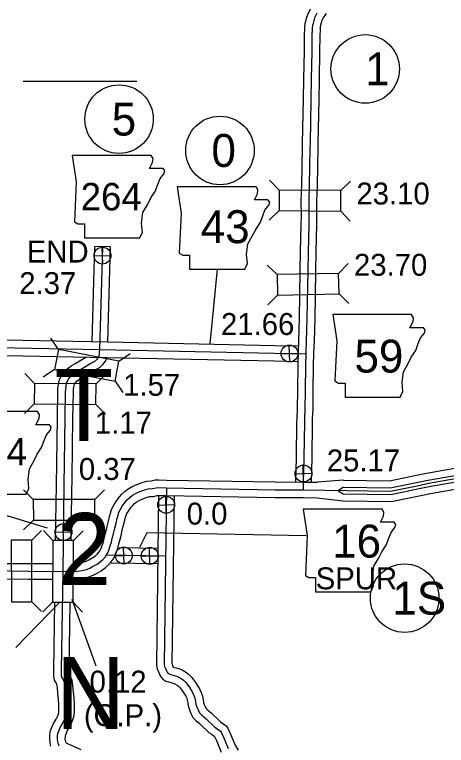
# Model space of a CAD drawing. Extents: x 31699 to 244310, y -8841 to 11474.
# Drawn here: x 128694 to 129249, y -1397 to -459 of the extents above; entities that cross this region are included whole.
import ezdxf

# ---------------------------------------------------------------- set-up
doc = ezdxf.new("R2010")
doc.units = 0
for name, color, linetype in [('B_Logo', 7, 'Continuous'), ('Default', 7, 'Continuous'), ('G-ANNO-TEXT', 7, 'Continuous'), ('Level 21', 7, 'Continuous'), ('Level 55', 7, 'Continuous'), ('R_Border', 7, 'Continuous'), ('R_Border Notes', 7, 'Continuous'), ('R_XS_EARTHWORK_STAGE1', 7, 'Continuous'), ('R_XS_EARTHWORK_STAGE2', 7, 'Continuous'), ('S_AREA_CALC', 7, 'Continuous'), ('S_WALL', 7, 'Continuous'), ('S_WALL_ANNOT', 7, 'Continuous')]:
    doc.layers.add(name, color=color, linetype=linetype)

msp = doc.modelspace()

# ---------------------------------------------------------------- linework, layer by layer
at = {"layer": 'B_Logo'}
for points in [[(129082.28, -457.59), (129079.44, -463.4), (129078.21, -467.19), (129077.4, -470.64), (129076.81, -473.2), (129076.4, -476.12), (129075.94, -488.3), (129075.82, -506.63), (129075.06, -542.19), (129074.6, -568.6), (129073.5, -624.53), (129073.34, -630.45), (129072.5, -678.26), (129071.84, -698.63), (129071.84, -698.63)], [(129071.84, -698.63), (129071.92, -718.13), (129071.75, -728.66), (129071.01, -764.16), (129070.52, -788.42), (129069.53, -849.67), (129068.64, -877.99), (129068.16, -893.76)], [(128757.51, -1063.58), (128758.87, -977.04), (128759.48, -944.28), (128759.52, -940.01), (128760.02, -935.67), (128761.13, -931.4), (128763.1, -927.38), (128766.54, -922.89), (128769.32, -920.74), (128773.1, -917.92), (128776.49, -916.17), (128784.05, -911.66), (128792.01, -907.01), (128797.79, -903.77), (128799.97, -901.83), (128802.02, -899.21), (128802.68, -897.61), (128802.99, -895.07), (128803.05, -893.34), (128803.43, -889.13), (128805.78, -801.72), (128807.05, -757.35)], [(128627.56, -885.84), (128803.35, -889.4)], [(128803.53, -889.4), (129028.01, -893.95)], [(129028.01, -893.95), (129068.13, -895)], [(129068.16, -893.76), (129067.71, -909.43), (129067.29, -942.52), (129066.97, -964.76), (129066.46, -978.91), (129066.28, -982.76), (129065.7, -1028.07), (129064.82, -1060.5), (129064.53, -1069.4)], [(129176.94, -1071.15), (129213.1, -1063.73), (129225.67, -1061.08), (129331.61, -1042.6)], [(128661, -1172.87), (128711.82, -1173.91), (128766.21, -1174.08), (128774.8, -1173.76), (128780.32, -1173), (128786.24, -1171.56), (128790.49, -1169.87), (128794.14, -1167.92), (128799.91, -1164.75), (128803.95, -1161.79), (128807.2, -1158.9), (128810.04, -1155.82), (128811.89, -1153.07), (128813.93, -1149.26), (128815.51, -1145.51), (128816.88, -1141.5), (128818.19, -1136.49), (128819.29, -1132.02), (128821.31, -1124.2), (128822.48, -1118.66), (128824.17, -1112.24), (128825.66, -1106.03), (128826.77, -1101.89), (128827.68, -1098.28), (128829.46, -1094.93), (128831.64, -1091.32), (128833.29, -1088.77), (128836.19, -1084.89), (128838.91, -1081.94), (128841.82, -1079.12), (128845.4, -1076.43), (128849.31, -1074.27), (128854.89, -1071.71), (128861.07, -1069.54), (128865.46, -1068.18), (128870.98, -1067.88), (128875.77, -1066.72), (128879.23, -1066.63), (128888.95, -1066.91), (129028.7, -1069.27)], [(128750.95, -1398.46), (128750.07, -1395.86), (128749.31, -1392.66), (128749.03, -1389.33), (128749.07, -1385.32), (128749.45, -1382.19), (128751.09, -1377.97), (128752.47, -1374.56), (128755.96, -1368.47), (128757.94, -1364.79), (128759.32, -1361.32), (128760.36, -1357.24), (128760.87, -1353.1), (128760.89, -1345.23), (128760.31, -1337.36), (128759.47, -1329.76), (128758.82, -1322.02), (128757.99, -1316.82), (128757.05, -1314.56), (128755.36, -1311.37), (128754.69, -1310.1), (128754.21, -1307.97), (128754.2, -1305.64), (128754.17, -1300.77), (128756.09, -1174.27), (128757.51, -1063.58)], [(128888.88, -1066.91), (128886.01, -1293.43), (128886.63, -1296.22), (128887.78, -1298.95), (128888.92, -1301.62), (128889.93, -1303.61), (128890.94, -1304.94), (128892.34, -1305.73), (128894.41, -1306.45), (128900.48, -1308.09), (128903.95, -1309.27), (128907.96, -1311.65), (128911.03, -1313.77), (128914.11, -1316.82), (128918.07, -1322.13), (128922.57, -1329.78), (128924.26, -1333.31), (128925.48, -1336.9), (128926.3, -1340.97), (128926.85, -1344.43), (128927.94, -1348.5), (128929.56, -1352.02), (128931.38, -1355.68), (128933.99, -1358.4), (128937.2, -1360.99), (128939.82, -1363.51), (128950.53, -1373.52), (128952.6, -1375.11), (128956.68, -1377.96), (128958.28, -1379.35), (128959.22, -1380.55), (128962.26, -1387.07), (128968.33, -1401.58)], [(129028.7, -1069.27), (129064.7, -1069.41), (129176.94, -1071.15)], [(128811.96, -1152.97), (128887.77, -1154.3)]]:
    msp.add_lwpolyline(points, dxfattribs=at)
at = {"layer": 'Default'}
msp.add_line((128851.07, -545.45), (128704.77, -545.45), dxfattribs=at)
at = {"layer": 'G-ANNO-TEXT'}
for p, q in [((128954.03, -786.36), (128944.79, -881.89)), ((128863.64, -1124.68), (128854.35, -1143.25)), ((129068.54, -1128.66), (128863.64, -1124.68))]:
    msp.add_line(p, q, dxfattribs=at)
for points in [[(128767.97, -640.08), (128773.05, -673.92), (128770.79, -725.24), (128775.3, -728.06), (128783.76, -728.06), (128783.76, -746.1), (128854.82, -746.1), (128858.2, -738.77), (128857.07, -726.93), (128858.76, -713.39), (128864.97, -702.68), (128868.91, -694.79), (128874.55, -686.33), (128877.94, -677.3), (128880.76, -669.97), (128885.83, -663.77), (128886.96, -659.82), (128884.7, -657), (128867.22, -657), (128871.17, -649.11), (128871.73, -644.03), (128869.39, -640.13)], [(128902.71, -680.34), (128907.79, -714.18), (128905.53, -765.49), (128910.04, -768.31), (128918.5, -768.31), (128918.5, -786.36), (128989.56, -786.36), (128992.94, -779.03), (128991.81, -767.18), (128993.5, -753.65), (128999.71, -742.94), (129003.65, -735.04), (129009.29, -726.58), (129012.68, -717.56), (129015.5, -710.23), (129020.57, -704.02), (129021.7, -700.08), (129019.44, -697.26), (129001.96, -697.26), (129005.91, -689.36), (129006.47, -684.29), (129004.14, -680.39)], [(129102.67, -844.51), (129107.75, -878.35), (129105.49, -929.67), (129110, -932.49), (129118.46, -932.49), (129118.46, -950.53), (129189.52, -950.53), (129192.9, -943.2), (129191.77, -931.36), (129193.47, -917.82), (129199.67, -907.11), (129203.62, -899.21), (129209.26, -890.76), (129212.64, -881.73), (129215.46, -874.4), (129220.53, -868.2), (129221.66, -864.25), (129219.41, -861.43), (129201.92, -861.43), (129205.87, -853.54), (129206.44, -848.46), (129204.1, -844.56)], [(128622.05, -969.02), (128627.12, -1002.86), (128624.87, -1054.18), (128629.38, -1056.99), (128637.84, -1056.99), (128637.84, -1075.04), (128708.89, -1075.04), (128712.28, -1067.71), (128711.15, -1055.87), (128712.84, -1042.33), (128719.04, -1031.62), (128722.99, -1023.72), (128728.63, -1015.26), (128732.01, -1006.24), (128734.83, -998.91), (128739.91, -992.71), (128741.04, -988.76), (128738.78, -985.94), (128721.3, -985.94), (128725.25, -978.04), (128725.81, -972.97), (128723.47, -969.07)], [(129064.77, -1094.18), (129069.84, -1128.02), (129067.59, -1179.33), (129072.1, -1182.15), (129080.56, -1182.15), (129080.56, -1200.2), (129151.61, -1200.2), (129155, -1192.87), (129153.87, -1181.03), (129155.56, -1167.49), (129161.77, -1156.78), (129165.71, -1148.88), (129171.35, -1140.42), (129174.74, -1131.4), (129177.56, -1124.07), (129182.63, -1117.87), (129183.76, -1113.92), (129181.5, -1111.1), (129164.02, -1111.1), (129167.97, -1103.2), (129168.53, -1098.13), (129166.19, -1094.23)]]:
    msp.add_lwpolyline(points, close=True, dxfattribs=at)
at = {"layer": 'Level 21'}
for p, q in [((128807.09, -779.63), (128806.59, -757.94)), ((128795.99, -769.04), (128817.69, -768.54)), ((129047.36, -905.28), (129046.86, -883.58)), ((129036.26, -894.68), (129057.96, -894.18)), ((129065.31, -1059.31), (129064.8, -1037.61)), ((129054.21, -1048.71), (129075.9, -1048.21)), ((128888.82, -1099.51), (128888.32, -1077.81)), ((128877.72, -1088.91), (128899.42, -1088.41)), ((128756.91, -1134.45), (128756.41, -1112.75)), ((128745.81, -1123.85), (128767.51, -1123.35)), ((128834.51, -1164.59), (128834.01, -1142.89)), ((128867.78, -1165.07), (128867.28, -1143.38)), ((128823.41, -1153.99), (128845.11, -1153.49)), ((128856.68, -1154.48), (128878.38, -1153.97))]:
    msp.add_line(p, q, dxfattribs=at)
for centre in [(128806.84, -768.79), (129047.11, -894.43), (129065.06, -1048.46), (128888.57, -1088.66), (128756.66, -1123.6), (128834.26, -1153.74), (128867.53, -1154.23)]:
    msp.add_circle(centre, 10.85, dxfattribs=at)
at = {"layer": 'Level 55'}
for points in [[(128813.48, -879.6), (129028.21, -883.95)], [(129028.27, -883.95), (129058.43, -884.74)], [(128812.33, -899.58), (129027.81, -903.94)], [(129027.75, -903.94), (129057.84, -904.73)]]:
    msp.add_lwpolyline(points, dxfattribs=at)
at = {"layer": 'R_Border Notes'}
for centre in [(129144.39, -529.11), (128828.12, -593.53), (128957.73, -633.79), (129195.11, -1208.48)]:
    msp.add_circle(centre, 44, dxfattribs=at)
at = {"layer": 'R_XS_EARTHWORK_STAGE1'}
for p, q in [((129033.93, -684.62), (129021.61, -672.06)), ((129113.13, -685.38), (129125.69, -673.05)), ((129033.68, -711.02), (129021.12, -723.35)), ((129112.88, -711.78), (129125.2, -724.34)), ((129031.08, -793.04), (129018.41, -780.83)), ((129110.27, -791.59), (129122.49, -778.92)), ((129031.57, -819.44), (129019.35, -832.11)), ((129110.75, -817.99), (129123.42, -830.2)), ((128750.2, -889.11), (128740.34, -874.54)), ((128827.97, -904.09), (128842.55, -894.23)), ((128745.21, -915.04), (128730.64, -924.9)), ((128719.44, -932.72), (128707.11, -920.16)), ((128798.64, -933.41), (128811.19, -921.07)), ((128822.98, -930.02), (128832.85, -944.59)), ((128719.21, -959.12), (128706.66, -971.45)), ((128798.41, -959.81), (128810.74, -972.36)), ((128797.11, -1081.77), (128809.54, -1069.31)), ((128717.91, -1081.87), (128705.45, -1069.44)), ((128717.94, -1108.27), (128705.51, -1120.73)), ((128797.14, -1108.17), (128809.6, -1120.6)), ((128715.93, -1134.1), (128728.34, -1121.62)), ((128743.2, -1134.35), (128730.85, -1121.81)), ((128769.6, -1134.56), (128782.14, -1122.21)), ((128716.13, -1213.3), (128728.61, -1225.71)), ((128742.59, -1213.55), (128730.04, -1225.9)), ((128768.98, -1213.76), (128781.33, -1226.3))]:
    msp.add_line(p, q, dxfattribs=at)
for points in [[(129113.13, -685.38), (129033.93, -684.62), (129033.68, -711.02), (129112.88, -711.78)], [(129110.27, -791.59), (129031.08, -793.04), (129031.57, -819.44), (129110.75, -817.99)], [(128745.21, -915.04), (128822.98, -930.02), (128827.97, -904.09), (128750.2, -889.11)], [(128719.21, -959.12), (128798.41, -959.81), (128798.64, -933.41), (128719.44, -932.72)], [(128717.94, -1108.27), (128797.14, -1108.17), (128797.11, -1081.77), (128717.91, -1081.87)], [(128689.53, -1134.17), (128689.73, -1213.37), (128716.13, -1213.3), (128715.93, -1134.1)], [(128743.2, -1134.35), (128742.59, -1213.55), (128768.98, -1213.76), (128769.6, -1134.56)]]:
    msp.add_lwpolyline(points, close=True, dxfattribs=at)
at = {"layer": 'R_XS_EARTHWORK_STAGE2'}
for points in [[(129073.59, -452.58), (129070.14, -459.65), (129068.57, -464.5), (129067.66, -468.37), (129066.97, -471.4), (129066.43, -475.24), (129065.94, -488.07), (129065.82, -506.49), (129065.06, -542), (129064.61, -568.42), (129063.51, -624.29), (129063.34, -630.22), (129062.51, -678.01), (129061.84, -698.49)], [(129094.04, -457.77), (129092.48, -460.34), (129090.96, -462.59), (129088.74, -467.15), (129087.85, -469.89), (129087.14, -472.9), (129086.66, -475.01), (129086.38, -477.01), (129085.94, -488.52), (129085.82, -506.76), (129085.06, -542.38), (129084.6, -568.79), (129083.5, -624.77), (129083.33, -630.67), (129082.5, -678.51), (129081.84, -698.77)], [(129061.84, -698.49), (129061.92, -718.07), (129061.76, -728.48), (129061.01, -763.95), (129060.52, -788.24), (129059.54, -849.43), (129058.65, -877.68), (129058.17, -893.47)], [(129081.84, -698.77), (129081.92, -718.19), (129081.75, -728.85), (129081, -764.36), (129080.52, -788.6), (129079.53, -849.91), (129078.64, -878.3), (129078.16, -894.06)], [(128793.68, -879.52), (128795.78, -801.44), (128797.05, -757.06)], [(128817.04, -757.64), (128797.05, -757.06)], [(128813.68, -879.66), (128815.77, -802), (128817.04, -757.64)], [(128637.79, -876.04), (128813.48, -879.6)], [(128617.33, -895.63), (128812.33, -899.58)], [(128747.51, -1063.42), (128748.87, -976.87), (128749.48, -944.14), (128749.52, -939.38), (128750.17, -933.83), (128751.71, -927.9), (128754.57, -922.09), (128759.39, -915.78), (128763.27, -912.78), (128767.77, -909.42), (128771.62, -907.43), (128778.97, -903.04), (128785.44, -899.27)], [(128767.66, -1053.85), (128768.87, -977.21), (128769.47, -944.42), (128769.51, -940.64), (128769.88, -937.52), (128770.56, -934.89), (128771.64, -932.68), (128773.69, -930.01), (128775.37, -928.71), (128778.43, -926.42), (128781.35, -924.91), (128789.13, -920.27), (128796.98, -915.69), (128803.62, -911.96), (128807.29, -908.7), (128810.75, -904.29), (128812.34, -900.38)], [(129058.17, -893.47), (129057.71, -909.22), (129057.29, -942.38), (129056.97, -964.5), (129056.46, -978.5), (129056.28, -982.46), (129055.7, -1027.87), (129054.84, -1059.37)], [(129078.16, -894.06), (129077.71, -909.64), (129077.29, -942.65), (129076.97, -965.01), (129076.45, -979.32), (129076.27, -983.05), (129075.7, -1028.27), (129074.85, -1059.56)], [(128766.6, -1134.78), (128767.38, -1073.82), (128767.66, -1053.85)], [(128746.6, -1134.53), (128747.51, -1063.45)], [(128878.75, -1077.26), (128876, -1294.45), (128877.06, -1299.26), (128878.57, -1302.87), (128879.86, -1305.86), (128881.42, -1308.93), (128884.22, -1312.63), (128888.2, -1314.88), (128891.46, -1316.02), (128897.56, -1317.66), (128899.74, -1318.4), (128902.56, -1320.08), (128904.62, -1321.5), (128906.54, -1323.39), (128909.73, -1327.67), (128913.74, -1334.48), (128914.98, -1337.08), (128915.8, -1339.51), (128916.46, -1342.75), (128917.06, -1346.52), (128918.5, -1351.9), (128920.54, -1356.34), (128923.11, -1361.51), (128927.22, -1365.79), (128930.58, -1368.5), (128932.93, -1370.76), (128944.05, -1381.16), (128946.69, -1383.18), (128950.52, -1385.86), (128950.76, -1386.06), (128953.11, -1391.11), (128959.35, -1406.01)], [(128898.75, -1077.28), (128896.03, -1292.4), (128896.2, -1293.19), (128896.98, -1295.04), (128897.83, -1297.02), (128903.39, -1298.52), (128908.16, -1300.14), (128913.35, -1303.22), (128917.44, -1306.04), (128921.68, -1310.24), (128926.41, -1316.59), (128931.41, -1325.08), (128933.54, -1329.53), (128935.15, -1334.29), (128936.14, -1339.19), (128936.65, -1342.35), (128937.38, -1345.09), (128938.59, -1347.71), (128939.65, -1349.86), (128940.76, -1351.02), (128943.82, -1353.48), (128946.7, -1356.26), (128957, -1365.88), (128958.51, -1367.04), (128962.83, -1370.06), (128965.56, -1372.42), (128967.8, -1375.28), (128971.4, -1383.02), (128977.32, -1397.14), (128980.97, -1403.52)], [(128828.03, -1143.25), (128878.42, -1144.13)], [(128817.74, -1163.07), (128877.44, -1164.12)], [(128740.44, -1398.61), (128739.41, -1394.24), (128739.02, -1389.7), (128739.08, -1384.66), (128739.68, -1379.73), (128741.8, -1374.29), (128743.46, -1370.18), (128747.22, -1363.62), (128748.86, -1360.57), (128749.79, -1358.22), (128750.51, -1355.39), (128750.87, -1352.48), (128750.89, -1345.58), (128750.35, -1338.28), (128749.51, -1330.73), (128748.89, -1323.23), (128748.31, -1319.58), (128747.99, -1318.83), (128746.53, -1316.05), (128745.23, -1313.61), (128744.22, -1309.11), (128744.2, -1305.7), (128744.17, -1300.72), (128745.49, -1214.03)], [(128779.49, -1403.3), (128762.13, -1395.5), (128760.49, -1394.76), (128760.14, -1394.38), (128760.1, -1394.31), (128759.69, -1393.1), (128759.22, -1391.08), (128759.03, -1388.95), (128759.07, -1385.98), (128759.23, -1384.64), (128760.39, -1381.66), (128761.49, -1378.94), (128764.71, -1373.33), (128767.02, -1369.01), (128768.85, -1364.41), (128770.21, -1359.1), (128770.87, -1353.73), (128770.89, -1344.87), (128770.27, -1336.44), (128769.42, -1328.79), (128768.76, -1320.82), (128767.68, -1314.07), (128766.1, -1310.29), (128764.2, -1306.7), (128764.2, -1305.58), (128764.17, -1300.81), (128765.48, -1214.53)]]:
    msp.add_lwpolyline(points, dxfattribs=at)
at = {"layer": 'S_AREA_CALC'}
for p, q in [((129116.43, -1056.88), (129082.92, -1059.69)), ((129082.61, -1079.69), (129116.02, -1083.54))]:
    msp.add_line(p, q, dxfattribs=at)
for points in [[(129175.69, -1057.8), (129210.38, -1050.68), (129223.15, -1047.99), (129329.91, -1029.36)], [(129176.55, -1066.98), (129212.25, -1059.65), (129224.89, -1056.99), (129331.08, -1038.46)], [(129177.33, -1075.32), (129213.94, -1067.81), (129226.46, -1065.18), (129332.14, -1046.74)], [(128769.93, -1163.93), (128773.93, -1163.79), (128778.45, -1163.16), (128783.19, -1162.01), (128786.26, -1160.79), (128789.37, -1159.12), (128794.53, -1156.29), (128797.67, -1154), (128800.18, -1151.76), (128802.18, -1149.6), (128803.31, -1147.91), (128804.9, -1144.95), (128806.16, -1141.95), (128807.3, -1138.62), (128808.49, -1134.04), (128809.6, -1129.57), (128811.57, -1121.92), (128812.74, -1116.35), (128814.47, -1109.8), (128815.97, -1103.57), (128817.09, -1099.37), (128818.28, -1094.66), (128820.76, -1090), (128823.16, -1086.02), (128825.08, -1083.05), (128828.49, -1078.49), (128831.74, -1074.95), (128835.31, -1071.5), (128839.96, -1068.01), (128844.8, -1065.34), (128851.14, -1062.43), (128857.93, -1060.04), (128863.68, -1058.26), (128869.52, -1057.95), (128874.45, -1056.75), (128879.25, -1056.63), (128889.18, -1056.92), (129028.87, -1059.27)], [(129028.74, -1059.27), (129064.8, -1059.41), (129082.92, -1059.69)], [(129116.43, -1056.88), (129175.69, -1057.8)], [(129178.19, -1084.5), (129215.81, -1076.79), (129228.19, -1074.18), (129333.3, -1055.84)], [(129116.47, -1066.04), (129109.52, -1070.58), (129116.16, -1074.37)], [(129116.47, -1066.04), (129176.55, -1066.98)], [(128769.93, -1183.95), (128775.67, -1183.74), (128782.19, -1182.83), (128789.28, -1181.11), (128794.71, -1178.95), (128798.9, -1176.71), (128805.29, -1173.2), (128810.24, -1169.58), (128814.22, -1166.05), (128817.91, -1162.04), (128820.47, -1158.24), (128822.97, -1153.57), (128824.86, -1149.08), (128826.47, -1144.39), (128827.88, -1138.95), (128828.99, -1134.47), (128831.05, -1126.48), (128832.21, -1120.96), (128833.87, -1114.69), (128835.36, -1108.49), (128836.45, -1104.4), (128837.08, -1101.9), (128838.17, -1099.86), (128840.12, -1096.62), (128841.5, -1094.49), (128843.9, -1091.28), (128846.07, -1088.92), (128848.32, -1086.74), (128850.84, -1084.85), (128853.82, -1083.21), (128858.64, -1080.99), (128864.21, -1079.03), (128867.23, -1078.1), (128872.44, -1077.82), (128877.08, -1076.69), (128879.21, -1076.64), (128888.72, -1076.91), (129028.54, -1079.27)], [(129116.16, -1074.37), (129177.33, -1075.32)], [(129028.67, -1079.27), (129064.6, -1079.41), (129082.61, -1079.69)], [(129116.02, -1083.54), (129178.19, -1084.5)], [(128659.55, -1163.83), (128667.79, -1163.89), (128711.84, -1163.91), (128743.25, -1164.01)], [(128659.39, -1183.82), (128667.7, -1183.89), (128711.8, -1183.91), (128742.77, -1184.01)]]:
    msp.add_lwpolyline(points, dxfattribs=at)
at = {"layer": 'S_WALL'}
for p, q in [((128798.48, -1295.93), (128767.66, -1210.12)), ((128695.49, -1271.85), (128752.35, -1213.03))]:
    msp.add_line(p, q, dxfattribs=at)
msp.add_lwpolyline([(128642.27, -1102.2), (128654.01, -1093.24), (128735.61, -1118.05)], dxfattribs=at)

# ---------------------------------------------------------------- texts
at = {"layer": 'G-ANNO-TEXT'}
for s, height, p in [('264', 35.2, (128778.79, -710.67)), ('43', 42.24, (128933.05, -752.76)), ('59', 42.24, (129130.59, -918.93)), ('264', 35.2, (128631.27, -1038.12)), ('16', 42.24, (129101.94, -1156.4)), ('SPUR', 28.16, (129080.82, -1197.15))]:
    msp.add_text(s, height=height, dxfattribs=at).set_placement(p)
at = {"layer": 'R_Border'}
for s, p in [('T', (128745.24, -1006.76)), ('2', (128749.25, -1191.56)), ('N', (128746.7, -1376.36))]:
    msp.add_text(s, height=92.4, dxfattribs=at).set_placement(p)
at = {"layer": 'R_Border Notes'}
for s, p in [('1', (129144.39, -550.23)), ('5', (128818.67, -614.65)), ('0', (128946.84, -654.91)), ('1S', (129179.37, -1229.6))]:
    msp.add_text(s, height=42.24, dxfattribs=at).set_placement(p)
at = {"layer": 'S_WALL'}
for s, p in [('23.10', (129133.07, -703.13)), ('23.70', (129129.96, -794.65)), ('1.57', (128833.4, -948.71)), ('1.17', (128797.01, -997.35)), ('0.37', (128776.38, -1056.72)), ('0.12', (128790.2, -1329.73)), ('(O.P.)', (128782.9, -1372.83))]:
    msp.add_text(s, height=28.16, dxfattribs=at).set_placement(p)
at = {"layer": 'S_WALL_ANNOT'}
for s, p in [('END', (128709.52, -777.65)), ('2.37', (128699.84, -818.17)), ('21.66', (128959.08, -870.66)), ('25.17', (129095.06, -1045.77)), ('0.0', (128915.03, -1114.05))]:
    msp.add_text(s, height=28.16, dxfattribs=at).set_placement(p)

doc.saveas('drawing.dxf')
